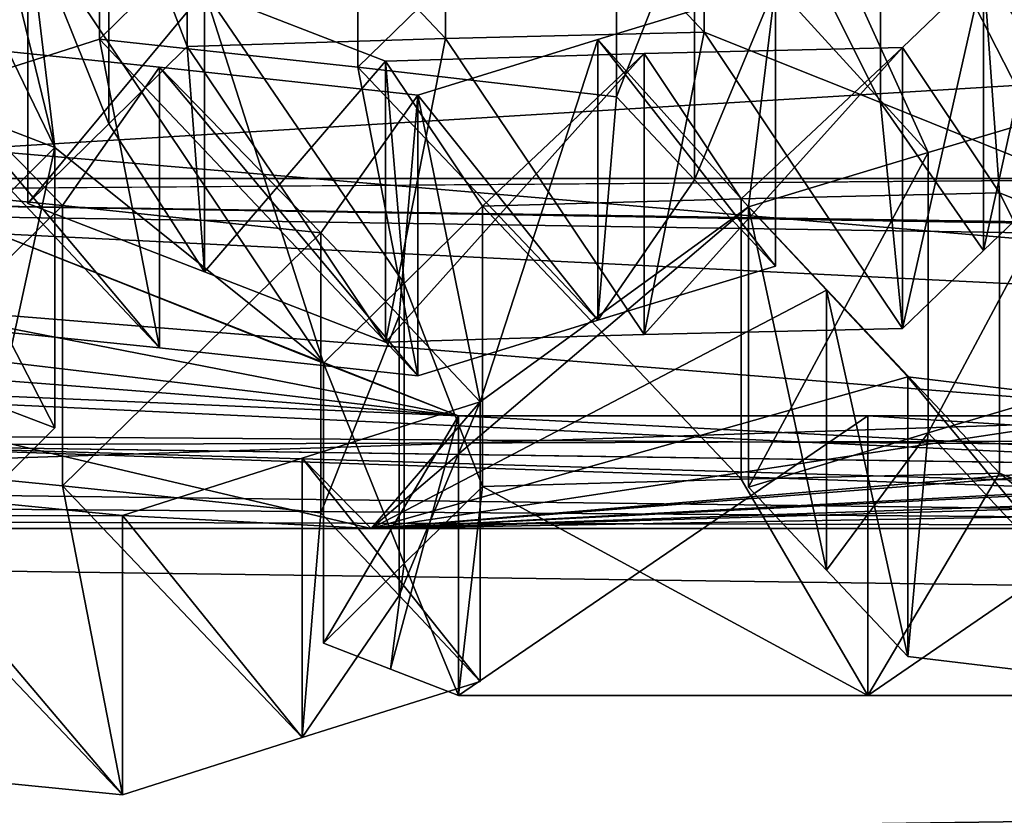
# Model space of a CAD drawing. Header units: millimetres. Extents: x -110 to 163, y -50 to 19.
# Tile 583 of 656: x 0.699 to 1.182, y -29.262 to -28.872. Entities that reach past the tile are written whole.
import ezdxf

# ---------------------------------------------------------------- set-up
doc = ezdxf.new("R2010")
doc.units = ezdxf.units.MM
doc.header["$LTSCALE"] = 65.185185
for name, color, linetype in [('1111', 7, 'CONTINUOUS'), ('1112', 7, 'CONTINUOUS'), ('1154', 7, 'CONTINUOUS'), ('1170', 7, 'CONTINUOUS'), ('13', 7, 'CONTINUOUS'), ('1341', 7, 'CONTINUOUS'), ('1695', 7, 'CONTINUOUS'), ('1936', 7, 'CONTINUOUS'), ('1964', 7, 'CONTINUOUS'), ('2179', 7, 'CONTINUOUS'), ('2332', 7, 'CONTINUOUS'), ('235', 7, 'CONTINUOUS'), ('2458', 7, 'CONTINUOUS'), ('2629', 7, 'CONTINUOUS'), ('2723', 7, 'CONTINUOUS'), ('2884', 7, 'CONTINUOUS'), ('2960', 7, 'CONTINUOUS'), ('3203', 7, 'CONTINUOUS'), ('33', 7, 'CONTINUOUS'), ('3378', 7, 'CONTINUOUS'), ('3392', 7, 'CONTINUOUS'), ('3406', 7, 'CONTINUOUS'), ('3492', 7, 'CONTINUOUS'), ('36', 7, 'CONTINUOUS'), ('3713', 7, 'CONTINUOUS'), ('374', 7, 'CONTINUOUS'), ('375', 7, 'CONTINUOUS'), ('377', 7, 'CONTINUOUS'), ('3801', 7, 'CONTINUOUS'), ('3823', 7, 'CONTINUOUS'), ('3826', 7, 'CONTINUOUS'), ('3934', 7, 'CONTINUOUS'), ('3988', 7, 'CONTINUOUS'), ('4024', 7, 'CONTINUOUS'), ('4181', 7, 'CONTINUOUS'), ('4230', 7, 'CONTINUOUS'), ('4762', 7, 'CONTINUOUS'), ('4940', 7, 'CONTINUOUS'), ('5053', 7, 'CONTINUOUS'), ('5323', 7, 'CONTINUOUS'), ('5408', 7, 'CONTINUOUS'), ('5820', 7, 'CONTINUOUS'), ('5865', 7, 'CONTINUOUS'), ('5961', 7, 'CONTINUOUS'), ('5965', 7, 'CONTINUOUS'), ('5972', 7, 'CONTINUOUS'), ('5975', 7, 'CONTINUOUS'), ('5987', 7, 'CONTINUOUS'), ('5989', 7, 'CONTINUOUS'), ('6140', 7, 'CONTINUOUS'), ('6143', 7, 'CONTINUOUS'), ('6145', 7, 'CONTINUOUS')]:
    doc.layers.add(name, color=color, linetype=linetype)

msp = doc.modelspace()

# ---------------------------------------------------------------- linework, layer by layer
at = {"layer": '1111', "color": 7, "linetype": 'CONTINUOUS', "true_color": 0x404040}
for points in [[(-0.20325, -28.95, 99.99725), (-0.20325, -26.45, 99.99725), (4.24234, -26.45, 98.68486), (-0.20325, -28.95, 99.99725)], [(-0.20325, -28.95, 99.99725), (4.24234, -26.45, 98.68486), (4.24234, -28.95, 98.68486), (-0.20325, -28.95, 99.99725)], [(0.20325, -26.45, 85.00275), (0.20325, -28.95, 85.00275), (4.57121, -28.95, 86.55407), (0.20325, -26.45, 85.00275)], [(4.57121, -26.45, 86.55407), (0.20325, -26.45, 85.00275), (4.57121, -28.95, 86.55407), (4.57121, -26.45, 86.55407)]]:
    msp.add_3dface(points, dxfattribs=at)
at = {"layer": '1112', "color": 7, "linetype": 'CONTINUOUS', "true_color": 0x404040}
for points in [[(-0.20325, -28.95, 99.99725), (4.24234, -28.95, 98.68486), (-0.1395, -28.95, 100.49878), (-0.20325, -28.95, 99.99725)], [(4.24234, -28.95, 98.68486), (4.58861, -28.95, 99.05322), (-0.1395, -28.95, 100.49878), (4.24234, -28.95, 98.68486)], [(4.81447, -28.95, 86.11088), (0.20325, -28.95, 85.00275), (0.1395, -28.95, 84.50122), (4.81447, -28.95, 86.11088)], [(4.57121, -28.95, 86.55407), (0.20325, -28.95, 85.00275), (4.81447, -28.95, 86.11088), (4.57121, -28.95, 86.55407)]]:
    msp.add_3dface(points, dxfattribs=at)
at = {"layer": '1154', "color": 7, "linetype": 'CONTINUOUS'}
for points in [[(-0.87093, -29.1217, 100.45245), (-0.1395, -28.95, 100.49878), (1.98614, -29.1217, 100.24953), (-0.87093, -29.1217, 100.45245)], [(-0.1395, -28.95, 100.49878), (4.58861, -28.95, 99.05322), (1.98614, -29.1217, 100.24953), (-0.1395, -28.95, 100.49878)]]:
    msp.add_3dface(points, dxfattribs=at)
at = {"layer": '1170', "color": 7, "linetype": 'CONTINUOUS'}
for points in [[(0.87804, -28.89251, 99.74161), (1.00484, -28.88878, 99.7135), (0.87804, -29.03025, 99.74161), (0.87804, -28.89251, 99.74161)], [(0.87804, -29.03025, 99.74161), (1.00484, -28.88878, 99.7135), (1.00484, -29.02653, 99.7135), (0.87804, -29.03025, 99.74161)], [(1.13169, -28.88579, 99.68538), (1.13169, -29.02356, 99.68538), (1.00484, -29.02653, 99.7135), (1.13169, -28.88579, 99.68538)], [(1.00484, -28.88878, 99.7135), (1.13169, -28.88579, 99.68538), (1.00484, -29.02653, 99.7135), (1.00484, -28.88878, 99.7135)]]:
    msp.add_3dface(points, dxfattribs=at)
at = {"layer": '13', "linetype": 'CONTINUOUS'}
for points in [[(12.99038, -30.17675, -8.5), (-11.41239, 0.29734, -8.5), (-13.16721, -30.17675, -8.5), (12.99038, -30.17675, -8.5)], [(12.99038, -10.3, -8.5), (-11.41239, 0.29734, -8.5), (12.99038, -30.17675, -8.5), (12.99038, -10.3, -8.5)]]:
    msp.add_3dface(points, dxfattribs=at)
at = {"layer": '1341', "color": 7, "linetype": 'CONTINUOUS'}
for points in [[(1.05611, -29.10143, 85.06006), (1.09445, -29.14215, 84.93846), (1.05611, -28.96396, 85.06006), (1.05611, -29.10143, 85.06006)], [(1.05611, -28.96396, 85.06006), (1.09445, -29.14215, 84.93846), (1.09445, -29.00483, 84.93846), (1.05611, -28.96396, 85.06006)], [(1.09445, -29.14215, 84.93846), (1.13424, -29.18443, 84.81228), (1.09445, -29.00483, 84.93846), (1.09445, -29.14215, 84.93846)], [(1.09445, -29.00483, 84.93846), (1.13424, -29.18443, 84.81228), (1.13424, -29.04727, 84.81228), (1.09445, -29.00483, 84.93846)]]:
    msp.add_3dface(points, dxfattribs=at)
at = {"layer": '1695', "color": 7, "linetype": 'CONTINUOUS'}
for points in [[(1.13424, -29.04727, 84.81228), (1.13424, -29.18443, 84.81228), (1.261, -29.19973, 84.78417), (1.13424, -29.04727, 84.81228)], [(1.261, -29.06262, 84.78417), (1.13424, -29.04727, 84.81228), (1.261, -29.19973, 84.78417), (1.261, -29.06262, 84.78417)]]:
    msp.add_3dface(points, dxfattribs=at)
at = {"layer": '1936', "color": 7, "linetype": 'CONTINUOUS'}
for points in [[(1.35483, -29.02801, 100.09171), (1.05148, -28.48342, 98.4433), (1.20982, -28.81052, 99.4376), (1.35483, -29.02801, 100.09171)], [(1.05148, -28.48342, 98.4433), (1.35483, -29.02801, 100.09171), (1.1965, -28.70094, 99.09742), (1.05148, -28.48342, 98.4433)], [(0.62714, -28.90087, 99.79344), (0.71584, -28.93481, 99.89024), (0.55751, -28.60839, 98.89594), (0.62714, -28.90087, 99.79344)], [(0.55751, -28.60839, 98.89594), (0.71584, -28.93481, 99.89024), (0.64419, -28.64161, 98.99054), (0.55751, -28.60839, 98.89594)], [(0.71584, -28.93481, 99.89024), (0.70252, -28.82439, 99.55006), (0.64419, -28.64161, 98.99054), (0.71584, -28.93481, 99.89024)], [(1.17134, -28.84751, 99.55962), (1.26601, -28.99204, 99.99478), (1.20982, -28.81052, 99.4376), (1.17134, -28.84751, 99.55962)], [(0.71584, -28.93481, 99.89024), (0.84753, -29.04068, 100.20418), (0.70252, -28.82439, 99.55006), (0.71584, -28.93481, 99.89024)], [(0.70252, -28.82439, 99.55006), (0.84753, -29.04068, 100.20418), (0.78928, -28.85793, 99.64475), (0.70252, -28.82439, 99.55006)], [(1.13169, -28.88579, 99.68538), (1.17931, -28.95714, 99.90016), (1.17134, -28.84751, 99.55962), (1.13169, -28.88579, 99.68538)], [(1.17931, -28.95714, 99.90016), (1.26601, -28.99204, 99.99478), (1.17134, -28.84751, 99.55962), (1.17931, -28.95714, 99.90016)], [(0.88719, -29.00153, 100.07842), (0.87804, -28.89251, 99.74161), (0.78928, -28.85793, 99.64475), (0.88719, -29.00153, 100.07842)], [(0.84753, -29.04068, 100.20418), (0.88719, -29.00153, 100.07842), (0.78928, -28.85793, 99.64475), (0.84753, -29.04068, 100.20418)], [(1.00484, -28.88878, 99.7135), (0.87804, -28.89251, 99.74161), (0.92566, -28.96367, 99.9564), (1.00484, -28.88878, 99.7135)], [(1.05246, -28.96004, 99.92829), (1.00484, -28.88878, 99.7135), (0.92566, -28.96367, 99.9564), (1.05246, -28.96004, 99.92829)], [(1.13169, -28.88579, 99.68538), (1.00484, -28.88878, 99.7135), (1.05246, -28.96004, 99.92829), (1.13169, -28.88579, 99.68538)], [(1.17931, -28.95714, 99.90016), (1.13169, -28.88579, 99.68538), (1.05246, -28.96004, 99.92829), (1.17931, -28.95714, 99.90016)], [(0.92566, -28.96367, 99.9564), (0.87804, -28.89251, 99.74161), (0.88719, -29.00153, 100.07842), (0.92566, -28.96367, 99.9564)], [(0.67739, -28.9731, 100.01219), (0.84753, -29.04068, 100.20418), (0.71584, -28.93481, 99.89024), (0.67739, -28.9731, 100.01219)], [(0.63772, -29.01272, 100.13802), (0.9138, -29.06646, 100.27649), (0.67739, -28.9731, 100.01219), (0.63772, -29.01272, 100.13802)], [(0.9138, -29.06646, 100.27649), (0.84753, -29.04068, 100.20418), (0.67739, -28.9731, 100.01219), (0.9138, -29.06646, 100.27649)], [(1.98614, -29.1217, 100.24953), (-0.41712, -29.00888, 100.14141), (-0.45551, -29.04908, 100.26316), (1.98614, -29.1217, 100.24953)], [(-0.41712, -29.00888, 100.14141), (1.98614, -29.1217, 100.24953), (0.9138, -29.06646, 100.27649), (-0.41712, -29.00888, 100.14141)], [(-0.41712, -29.00888, 100.14141), (0.9138, -29.06646, 100.27649), (0.38407, -29.02547, 100.19426), (-0.41712, -29.00888, 100.14141)], [(0.51085, -29.01875, 100.16615), (0.9138, -29.06646, 100.27649), (0.63772, -29.01272, 100.13802), (0.51085, -29.01875, 100.16615)], [(0.38407, -29.02547, 100.19426), (0.9138, -29.06646, 100.27649), (0.51085, -29.01875, 100.16615), (0.38407, -29.02547, 100.19426)], [(-0.49525, -29.09074, 100.3892), (1.98614, -29.1217, 100.24953), (-0.45551, -29.04908, 100.26316), (-0.49525, -29.09074, 100.3892)], [(0.9138, -29.06646, 100.27649), (1.98614, -29.1217, 100.24953), (1.11465, -29.06646, 100.25026), (0.9138, -29.06646, 100.27649)], [(1.98614, -29.1217, 100.24953), (1.31475, -29.06646, 100.21883), (1.11465, -29.06646, 100.25026), (1.98614, -29.1217, 100.24953)], [(1.98614, -29.1217, 100.24953), (-0.49525, -29.09074, 100.3892), (-0.62208, -29.10276, 100.41731), (1.98614, -29.1217, 100.24953)], [(1.98614, -29.1217, 100.24953), (-0.62208, -29.10276, 100.41731), (-0.7489, -29.11541, 100.44543), (1.98614, -29.1217, 100.24953)], [(-0.87093, -29.1217, 100.45245), (1.98614, -29.1217, 100.24953), (-0.7489, -29.11541, 100.44543), (-0.87093, -29.1217, 100.45245)]]:
    msp.add_3dface(points, dxfattribs=at)
at = {"layer": '1964', "color": 7, "linetype": 'CONTINUOUS'}
for points in [[(1.23164, -29.04891, 85.25161), (1.261, -29.19973, 84.78417), (1.14432, -29.07481, 85.15632), (1.23164, -29.04891, 85.25161)], [(1.09445, -29.14215, 84.93846), (1.05611, -29.10143, 85.06006), (1.14432, -29.07481, 85.15632), (1.09445, -29.14215, 84.93846)], [(1.13424, -29.18443, 84.81228), (1.09445, -29.14215, 84.93846), (1.14432, -29.07481, 85.15632), (1.13424, -29.18443, 84.81228)], [(1.261, -29.19973, 84.78417), (1.13424, -29.18443, 84.81228), (1.14432, -29.07481, 85.15632), (1.261, -29.19973, 84.78417)]]:
    msp.add_3dface(points, dxfattribs=at)
at = {"layer": '2179', "color": 7, "linetype": 'CONTINUOUS'}
for points in [[(0.70252, -28.82439, 99.55006), (0.78928, -28.85793, 99.64475), (0.70252, -28.96238, 99.55006), (0.70252, -28.82439, 99.55006)], [(0.70252, -28.96238, 99.55006), (0.78928, -28.85793, 99.64475), (0.78927, -28.9958, 99.64474), (0.70252, -28.96238, 99.55006)], [(0.78928, -28.85793, 99.64475), (0.87804, -28.89251, 99.74161), (0.78927, -28.9958, 99.64474), (0.78928, -28.85793, 99.64475)], [(0.87804, -28.89251, 99.74161), (0.87804, -29.03025, 99.74161), (0.78927, -28.9958, 99.64474), (0.87804, -28.89251, 99.74161)]]:
    msp.add_3dface(points, dxfattribs=at)
at = {"layer": '2332', "color": 7, "linetype": 'CONTINUOUS'}
msp.add_3dface([(0.71584, -29.07239, 99.89024), (0.62715, -29.03858, 99.79345), (0.67739, -29.11054, 100.01218), (0.71584, -29.07239, 99.89024)], dxfattribs=at)
at = {"layer": '235', "color": 7, "linetype": 'CONTINUOUS', "true_color": 0x0303ff}
for points in [[(108.1, -25.55, 17.75352), (0.00049, -28.70811, 15.50718), (-68.99748, -30.82497, 13.38751), (108.1, -25.55, 17.75352)], [(-64.67975, -31.24003, 12.89052), (108.1, -25.55, 17.75352), (-68.99748, -30.82497, 13.38751), (-64.67975, -31.24003, 12.89052)], [(-60.32443, -32.43807, 11.24884), (108.1, -25.55, 17.75352), (-64.67975, -31.24003, 12.89052), (-60.32443, -32.43807, 11.24884)], [(108.1, -33.05352, 10.25), (108.1, -25.55, 17.75352), (-60.32443, -32.43807, 11.24884), (108.1, -33.05352, 10.25)]]:
    msp.add_3dface(points, dxfattribs=at)
at = {"layer": '2458', "color": 7, "linetype": 'CONTINUOUS'}
for points in [[(1.1209, -28.77461, 99.34056), (1.0343, -28.73987, 99.24605), (1.12091, -28.9128, 99.34057), (1.1209, -28.77461, 99.34056)], [(1.0343, -28.73987, 99.24605), (1.0343, -28.87819, 99.24605), (1.12091, -28.9128, 99.34057), (1.0343, -28.73987, 99.24605)], [(1.20982, -28.81052, 99.4376), (1.1209, -28.77461, 99.34056), (1.20982, -28.94857, 99.4376), (1.20982, -28.81052, 99.4376)], [(1.20982, -28.94857, 99.4376), (1.1209, -28.77461, 99.34056), (1.12091, -28.9128, 99.34057), (1.20982, -28.94857, 99.4376)]]:
    msp.add_3dface(points, dxfattribs=at)
at = {"layer": '2629', "color": 7, "linetype": 'CONTINUOUS'}
for points in [[(1.23164, -28.91124, 85.25161), (1.23164, -29.04891, 85.25161), (1.14432, -29.07481, 85.15632), (1.23164, -28.91124, 85.25161)], [(1.23164, -28.91124, 85.25161), (1.14432, -29.07481, 85.15632), (1.14433, -28.93724, 85.15633), (1.23164, -28.91124, 85.25161)], [(1.05611, -29.10143, 85.06006), (1.05611, -28.96396, 85.06006), (1.14433, -28.93724, 85.15633), (1.05611, -29.10143, 85.06006)], [(1.14432, -29.07481, 85.15632), (1.05611, -29.10143, 85.06006), (1.14433, -28.93724, 85.15633), (1.14432, -29.07481, 85.15632)]]:
    msp.add_3dface(points, dxfattribs=at)
at = {"layer": '2723', "color": 7, "linetype": 'CONTINUOUS'}
for points in [[(1.12715, -28.67893, 85.95909), (1.23164, -28.91124, 85.25161), (1.03893, -28.70515, 85.86281), (1.12715, -28.67893, 85.95909)], [(1.23164, -28.91124, 85.25161), (1.12715, -28.67893, 85.95909), (1.20113, -28.76146, 85.71418), (1.23164, -28.91124, 85.25161)], [(1.23164, -28.91124, 85.25161), (1.14433, -28.93724, 85.15633), (1.03893, -28.70515, 85.86281), (1.23164, -28.91124, 85.25161)], [(1.03893, -28.70515, 85.86281), (1.14433, -28.93724, 85.15633), (1.06944, -28.85521, 85.40024), (1.03893, -28.70515, 85.86281)], [(1.06944, -28.85521, 85.40024), (1.05611, -28.96396, 85.06006), (0.98216, -28.88182, 85.305), (1.06944, -28.85521, 85.40024)], [(1.14433, -28.93724, 85.15633), (1.05611, -28.96396, 85.06006), (1.06944, -28.85521, 85.40024), (1.14433, -28.93724, 85.15633)], [(0.59265, -28.95059, 85.05014), (0.64026, -28.88234, 85.26492), (0.71947, -28.9633, 85.02202), (0.59265, -28.95059, 85.05014)], [(0.71947, -28.9633, 85.02202), (0.64026, -28.88234, 85.26492), (0.76707, -28.89542, 85.23681), (0.71947, -28.9633, 85.02202)], [(0.92442, -29.05957, 84.74612), (0.89391, -28.90917, 85.20869), (0.98216, -28.88182, 85.305), (0.92442, -29.05957, 84.74612)], [(1.05611, -28.96396, 85.06006), (0.92442, -29.05957, 84.74612), (0.98216, -28.88182, 85.305), (1.05611, -28.96396, 85.06006)], [(0.8463, -28.97667, 84.9939), (0.71947, -28.9633, 85.02202), (0.76707, -28.89542, 85.23681), (0.8463, -28.97667, 84.9939)], [(0.89391, -28.90917, 85.20869), (0.8463, -28.97667, 84.9939), (0.76707, -28.89542, 85.23681), (0.89391, -28.90917, 85.20869)], [(0.88465, -29.01735, 84.87226), (0.8463, -28.97667, 84.9939), (0.89391, -28.90917, 85.20869), (0.88465, -29.01735, 84.87226)], [(0.92442, -29.05957, 84.74612), (0.88465, -29.01735, 84.87226), (0.89391, -28.90917, 85.20869), (0.92442, -29.05957, 84.74612)], [(1.05611, -28.96396, 85.06006), (1.09445, -29.00483, 84.93846), (0.87093, -29.1217, 84.54755), (1.05611, -28.96396, 85.06006)], [(1.05611, -28.96396, 85.06006), (0.87093, -29.1217, 84.54755), (0.92442, -29.05957, 84.74612), (1.05611, -28.96396, 85.06006)], [(1.09445, -29.00483, 84.93846), (1.13424, -29.04727, 84.81228), (0.87093, -29.1217, 84.54755), (1.09445, -29.00483, 84.93846)], [(0.87093, -29.1217, 84.54755), (2.02688, -29.05999, 84.95752), (2.5387, -29.03753, 85.18718), (0.87093, -29.1217, 84.54755)], [(2.66587, -29.05999, 85.15899), (0.87093, -29.1217, 84.54755), (2.5387, -29.03753, 85.18718), (2.66587, -29.05999, 85.15899)], [(0.87093, -29.1217, 84.54755), (1.38789, -29.07859, 84.75604), (1.89987, -29.04072, 84.98567), (0.87093, -29.1217, 84.54755)], [(2.02688, -29.05999, 84.95752), (0.87093, -29.1217, 84.54755), (1.89987, -29.04072, 84.98567), (2.02688, -29.05999, 84.95752)], [(1.13424, -29.04727, 84.81228), (1.261, -29.06262, 84.78417), (0.87093, -29.1217, 84.54755), (1.13424, -29.04727, 84.81228)], [(3.30486, -29.07859, 85.36046), (0.87093, -29.1217, 84.54755), (3.1775, -29.05311, 85.3887), (3.30486, -29.07859, 85.36046)], [(3.1775, -29.05311, 85.3887), (0.87093, -29.1217, 84.54755), (2.66587, -29.05999, 85.15899), (3.1775, -29.05311, 85.3887)], [(0.92442, -29.05957, 84.74612), (0.87093, -29.1217, 84.54755), (0.83716, -29.08713, 84.6509), (0.92442, -29.05957, 84.74612)], [(1.261, -29.06262, 84.78417), (1.38789, -29.07859, 84.75604), (0.87093, -29.1217, 84.54755), (1.261, -29.06262, 84.78417)], [(3.61637, -29.1217, 85.36404), (0.87093, -29.1217, 84.54755), (3.30486, -29.07859, 85.36046), (3.61637, -29.1217, 85.36404)], [(0.83716, -29.08713, 84.6509), (0.87093, -29.1217, 84.54755), (0.7489, -29.11541, 84.55457), (0.83716, -29.08713, 84.6509)], [(0.7489, -29.11541, 84.55457), (-1.98614, -29.1217, 84.75047), (0.62208, -29.10276, 84.58269), (0.7489, -29.11541, 84.55457)], [(0.87093, -29.1217, 84.54755), (-1.98614, -29.1217, 84.75047), (0.7489, -29.11541, 84.55457), (0.87093, -29.1217, 84.54755)]]:
    msp.add_3dface(points, dxfattribs=at)
at = {"layer": '2884', "color": 7, "linetype": 'CONTINUOUS'}
for points in [[(0.65051, -28.77127, 85.60914), (0.73766, -28.74338, 85.70425), (0.6505, -28.90947, 85.60913), (0.65051, -28.77127, 85.60914)], [(0.73766, -28.74338, 85.70425), (0.73766, -28.88168, 85.70425), (0.6505, -28.90947, 85.60913), (0.73766, -28.74338, 85.70425)]]:
    msp.add_3dface(points, dxfattribs=at)
at = {"layer": '2960', "color": 7, "linetype": 'CONTINUOUS'}
for points in [[(1.00484, -29.02653, 99.7135), (1.0343, -28.87819, 99.24605), (0.90744, -28.88136, 99.27417), (1.00484, -29.02653, 99.7135)], [(1.00484, -29.02653, 99.7135), (1.13169, -29.02356, 99.68538), (1.0343, -28.87819, 99.24605), (1.00484, -29.02653, 99.7135)], [(1.0343, -28.87819, 99.24605), (1.13169, -29.02356, 99.68538), (1.12091, -28.9128, 99.34057), (1.0343, -28.87819, 99.24605)], [(0.78065, -28.88533, 99.30228), (0.87804, -29.03025, 99.74161), (0.90744, -28.88136, 99.27417), (0.78065, -28.88533, 99.30228)], [(0.87804, -29.03025, 99.74161), (1.00484, -29.02653, 99.7135), (0.90744, -28.88136, 99.27417), (0.87804, -29.03025, 99.74161)], [(0.78927, -28.9958, 99.64474), (0.78065, -28.88533, 99.30228), (0.74223, -28.92315, 99.42411), (0.78927, -28.9958, 99.64474)], [(0.78927, -28.9958, 99.64474), (0.87804, -29.03025, 99.74161), (0.78065, -28.88533, 99.30228), (0.78927, -28.9958, 99.64474)], [(1.12091, -28.9128, 99.34057), (1.13169, -29.02356, 99.68538), (1.17135, -28.98542, 99.55961), (1.12091, -28.9128, 99.34057)], [(1.20982, -28.94857, 99.4376), (1.12091, -28.9128, 99.34057), (1.17135, -28.98542, 99.55961), (1.20982, -28.94857, 99.4376)], [(0.70252, -28.96238, 99.55006), (0.78927, -28.9958, 99.64474), (0.74223, -28.92315, 99.42411), (0.70252, -28.96238, 99.55006)]]:
    msp.add_3dface(points, dxfattribs=at)
at = {"layer": '3203', "color": 7, "linetype": 'CONTINUOUS'}
for points in [[(0.7489, -29.11541, 84.55457), (0.62208, -29.10276, 84.58269), (0.7489, -29.25231, 84.55457), (0.7489, -29.11541, 84.55457)], [(0.7489, -29.25231, 84.55457), (0.62208, -29.10276, 84.58269), (0.62208, -29.23971, 84.58268), (0.7489, -29.25231, 84.55457)]]:
    msp.add_3dface(points, dxfattribs=at)
at = {"layer": '33', "linetype": 'CONTINUOUS'}
for points in [[(0, -15.3, 12), (0, -28.03774, 12), (5.55652, -29.19694, 10.63603), (0, -15.3, 12)], [(6, -15.3, 10.3923), (0, -15.3, 12), (5.55652, -29.19694, 10.63603), (6, -15.3, 10.3923)]]:
    msp.add_3dface(points, dxfattribs=at)
at = {"layer": '3378', "color": 7, "linetype": 'CONTINUOUS'}
for points in [[(0.84753, -29.04068, 100.20418), (0.9138, -29.06646, 100.27649), (0.84753, -29.17787, 100.20418), (0.84753, -29.04068, 100.20418)], [(0.84753, -29.17787, 100.20418), (0.9138, -29.06646, 100.27649), (0.88053, -29.19064, 100.24019), (0.84753, -29.17787, 100.20418)], [(0.88053, -29.19064, 100.24019), (0.9138, -29.06646, 100.27649), (0.9138, -29.20355, 100.27649), (0.88053, -29.19064, 100.24019)]]:
    msp.add_3dface(points, dxfattribs=at)
at = {"layer": '3392', "color": 7, "linetype": 'CONTINUOUS'}
for points in [[(0.59265, -28.95059, 85.05014), (0.71947, -28.9633, 85.02202), (0.59265, -29.08812, 85.05014), (0.59265, -28.95059, 85.05014)], [(0.59265, -29.08812, 85.05014), (0.71947, -28.9633, 85.02202), (0.71947, -29.10078, 85.02202), (0.59265, -29.08812, 85.05014)], [(0.71947, -28.9633, 85.02202), (0.8463, -28.97667, 84.9939), (0.71947, -29.10078, 85.02202), (0.71947, -28.9633, 85.02202)], [(0.8463, -28.97667, 84.9939), (0.8463, -29.1141, 84.9939), (0.71947, -29.10078, 85.02202), (0.8463, -28.97667, 84.9939)]]:
    msp.add_3dface(points, dxfattribs=at)
at = {"layer": '3406', "color": 7, "linetype": 'CONTINUOUS'}
for points in [[(0.67739, -28.9731, 100.01219), (0.71584, -28.93481, 99.89024), (0.67739, -29.11054, 100.01218), (0.67739, -28.9731, 100.01219)], [(0.71584, -28.93481, 99.89024), (0.71584, -29.07239, 99.89024), (0.67739, -29.11054, 100.01218), (0.71584, -28.93481, 99.89024)]]:
    msp.add_3dface(points, dxfattribs=at)
at = {"layer": '3492', "color": 7, "linetype": 'CONTINUOUS'}
for points in [[(1.26601, -28.99204, 99.99478), (1.17931, -28.95714, 99.90016), (1.26602, -29.12941, 99.99479), (1.26601, -28.99204, 99.99478)], [(1.17931, -28.95714, 99.90016), (1.17931, -29.09464, 99.90016), (1.26602, -29.12941, 99.99479), (1.17931, -28.95714, 99.90016)]]:
    msp.add_3dface(points, dxfattribs=at)
at = {"layer": '36', "linetype": 'CONTINUOUS'}
for points in [[(0, -11.3, 8.5), (4.25, -11.3, 7.36122), (0, -29.99694, 8.5), (0, -11.3, 8.5)], [(0, -29.99694, 8.5), (4.25, -11.3, 7.36122), (4.15414, -30.44712, 7.41573), (0, -29.99694, 8.5)]]:
    msp.add_3dface(points, dxfattribs=at)
at = {"layer": '3713', "color": 7, "linetype": 'CONTINUOUS'}
for points in [[(0.99131, -28.77186, 85.64802), (1.0296, -28.81271, 85.52657), (0.99131, -28.91005, 85.64802), (0.99131, -28.77186, 85.64802)], [(0.99131, -28.91005, 85.64802), (1.0296, -28.81271, 85.52657), (1.0296, -28.95074, 85.52659), (0.99131, -28.91005, 85.64802)], [(1.0296, -28.81271, 85.52657), (1.06944, -28.85521, 85.40024), (1.0296, -28.95074, 85.52659), (1.0296, -28.81271, 85.52657)], [(1.0296, -28.95074, 85.52659), (1.06944, -28.85521, 85.40024), (1.06944, -28.9931, 85.40024), (1.0296, -28.95074, 85.52659)]]:
    msp.add_3dface(points, dxfattribs=at)
at = {"layer": '374', "linetype": 'CONTINUOUS'}
for points in [[(-4.32534, -19.36526, 102.91003), (0, -33.95207, 106.5), (4.32668, -19.36542, 102.90962), (-4.32534, -19.36526, 102.91003)], [(0, -33.95207, 106.5), (6.99997, -33.96313, 104.62437), (4.32668, -19.36542, 102.90962), (0, -33.95207, 106.5)]]:
    msp.add_3dface(points, dxfattribs=at)
at = {"layer": '375', "linetype": 'CONTINUOUS'}
for points in [[(7, -25.44821, 77.12544), (0.00197, -30.646, 77.97619), (0, -26.69398, 75.72327), (7, -25.44821, 77.12544)], [(3.62, -30.52211, 78.43642), (0.00197, -30.646, 77.97619), (7, -25.44821, 77.12544), (3.62, -30.52211, 78.43642)]]:
    msp.add_3dface(points, dxfattribs=at)
at = {"layer": '377', "linetype": 'CONTINUOUS'}
for points in [[(40.27392, -26.38278, -20.38712), (45.97994, -29.38296, -17.37913), (-44.60806, -28.77058, -18.09367), (40.27392, -26.38278, -20.38712)], [(45.97994, -29.38296, -17.37913), (-50.68681, -31.11902, -14.97432), (-44.60806, -28.77058, -18.09367), (45.97994, -29.38296, -17.37913)]]:
    msp.add_3dface(points, dxfattribs=at)
at = {"layer": '3801', "color": 7, "linetype": 'CONTINUOUS'}
for points in [[(1.17931, -29.09464, 99.90016), (1.05246, -29.09753, 99.92829), (1.11465, -29.20355, 100.25026), (1.17931, -29.09464, 99.90016)], [(1.31475, -29.20355, 100.21883), (1.17931, -29.09464, 99.90016), (1.11465, -29.20355, 100.25026), (1.31475, -29.20355, 100.21883)], [(1.17931, -29.09464, 99.90016), (1.31475, -29.20355, 100.21883), (1.26602, -29.12941, 99.99479), (1.17931, -29.09464, 99.90016)], [(0.9138, -29.20355, 100.27649), (0.92566, -29.10114, 99.9564), (0.88719, -29.13887, 100.07843), (0.9138, -29.20355, 100.27649)], [(0.92566, -29.10114, 99.9564), (0.9138, -29.20355, 100.27649), (1.11465, -29.20355, 100.25026), (0.92566, -29.10114, 99.9564)], [(1.05246, -29.09753, 99.92829), (0.92566, -29.10114, 99.9564), (1.11465, -29.20355, 100.25026), (1.05246, -29.09753, 99.92829)], [(0.84753, -29.17787, 100.20418), (0.88053, -29.19064, 100.24019), (0.88719, -29.13887, 100.07843), (0.84753, -29.17787, 100.20418)], [(0.88053, -29.19064, 100.24019), (0.9138, -29.20355, 100.27649), (0.88719, -29.13887, 100.07843), (0.88053, -29.19064, 100.24019)]]:
    msp.add_3dface(points, dxfattribs=at)
at = {"layer": '3823', "color": 7, "linetype": 'CONTINUOUS'}
for points in [[(1.06944, -28.85521, 85.40024), (0.98216, -28.88182, 85.305), (1.06944, -28.9931, 85.40024), (1.06944, -28.85521, 85.40024)], [(0.98216, -28.88182, 85.305), (0.89391, -28.90917, 85.20869), (0.98217, -29.0196, 85.30501), (0.98216, -28.88182, 85.305)], [(1.06944, -28.9931, 85.40024), (0.98216, -28.88182, 85.305), (0.98217, -29.0196, 85.30501), (1.06944, -28.9931, 85.40024)], [(0.89391, -28.90917, 85.20869), (0.89391, -29.04685, 85.20869), (0.98217, -29.0196, 85.30501), (0.89391, -28.90917, 85.20869)]]:
    msp.add_3dface(points, dxfattribs=at)
at = {"layer": '3826', "color": 7, "linetype": 'CONTINUOUS'}
for points in [[(0.9138, -29.06646, 100.27649), (1.11465, -29.06646, 100.25026), (0.9138, -29.20355, 100.27649), (0.9138, -29.06646, 100.27649)], [(0.9138, -29.20355, 100.27649), (1.11465, -29.06646, 100.25026), (1.11465, -29.20355, 100.25026), (0.9138, -29.20355, 100.27649)], [(1.31475, -29.06646, 100.21883), (1.31475, -29.20355, 100.21883), (1.11465, -29.20355, 100.25026), (1.31475, -29.06646, 100.21883)], [(1.11465, -29.06646, 100.25026), (1.31475, -29.06646, 100.21883), (1.11465, -29.20355, 100.25026), (1.11465, -29.06646, 100.25026)]]:
    msp.add_3dface(points, dxfattribs=at)
at = {"layer": '3934', "color": 7, "linetype": 'CONTINUOUS'}
for points in [[(0.92442, -29.05957, 84.74612), (0.83716, -29.08713, 84.6509), (0.92442, -29.19668, 84.74612), (0.92442, -29.05957, 84.74612)], [(0.83716, -29.08713, 84.6509), (0.7489, -29.11541, 84.55457), (0.83717, -29.22414, 84.6509), (0.83716, -29.08713, 84.6509)], [(0.92442, -29.19668, 84.74612), (0.83716, -29.08713, 84.6509), (0.83717, -29.22414, 84.6509), (0.92442, -29.19668, 84.74612)], [(0.7489, -29.11541, 84.55457), (0.7489, -29.25231, 84.55457), (0.83717, -29.22414, 84.6509), (0.7489, -29.11541, 84.55457)]]:
    msp.add_3dface(points, dxfattribs=at)
at = {"layer": '3988', "color": 7, "linetype": 'CONTINUOUS'}
for points in [[(0.90744, -28.74306, 99.27417), (0.78065, -28.74704, 99.30228), (0.90744, -28.88136, 99.27417), (0.90744, -28.74306, 99.27417)], [(1.0343, -28.73987, 99.24605), (0.90744, -28.74306, 99.27417), (1.0343, -28.87819, 99.24605), (1.0343, -28.73987, 99.24605)], [(1.0343, -28.87819, 99.24605), (0.90744, -28.74306, 99.27417), (0.90744, -28.88136, 99.27417), (1.0343, -28.87819, 99.24605)], [(0.78065, -28.74704, 99.30228), (0.78065, -28.88533, 99.30228), (0.90744, -28.88136, 99.27417), (0.78065, -28.74704, 99.30228)]]:
    msp.add_3dface(points, dxfattribs=at)
at = {"layer": '4024', "color": 7, "linetype": 'CONTINUOUS'}
for points in [[(0.78065, -28.74704, 99.30228), (0.74224, -28.785, 99.4241), (0.78065, -28.88533, 99.30228), (0.78065, -28.74704, 99.30228)], [(0.74224, -28.785, 99.4241), (0.70252, -28.82439, 99.55006), (0.74223, -28.92315, 99.42411), (0.74224, -28.785, 99.4241)], [(0.78065, -28.88533, 99.30228), (0.74224, -28.785, 99.4241), (0.74223, -28.92315, 99.42411), (0.78065, -28.88533, 99.30228)], [(0.70252, -28.82439, 99.55006), (0.70252, -28.96238, 99.55006), (0.74223, -28.92315, 99.42411), (0.70252, -28.82439, 99.55006)]]:
    msp.add_3dface(points, dxfattribs=at)
at = {"layer": '4181', "color": 7, "linetype": 'CONTINUOUS'}
for points in [[(0.6505, -28.90947, 85.60913), (0.73766, -28.88168, 85.70425), (0.76708, -29.03315, 85.23681), (0.6505, -28.90947, 85.60913)], [(0.89391, -29.04685, 85.20869), (0.73766, -28.88168, 85.70425), (0.86445, -28.89551, 85.67615), (0.89391, -29.04685, 85.20869)], [(0.73766, -28.88168, 85.70425), (0.89391, -29.04685, 85.20869), (0.76708, -29.03315, 85.23681), (0.73766, -28.88168, 85.70425)], [(0.99131, -28.91005, 85.64802), (0.98217, -29.0196, 85.30501), (0.86445, -28.89551, 85.67615), (0.99131, -28.91005, 85.64802)], [(0.98217, -29.0196, 85.30501), (0.89391, -29.04685, 85.20869), (0.86445, -28.89551, 85.67615), (0.98217, -29.0196, 85.30501)], [(0.64026, -29.02012, 85.26492), (0.6505, -28.90947, 85.60913), (0.76708, -29.03315, 85.23681), (0.64026, -29.02012, 85.26492)], [(0.99131, -28.91005, 85.64802), (1.0296, -28.95074, 85.52659), (0.98217, -29.0196, 85.30501), (0.99131, -28.91005, 85.64802)], [(1.0296, -28.95074, 85.52659), (1.06944, -28.9931, 85.40024), (0.98217, -29.0196, 85.30501), (1.0296, -28.95074, 85.52659)]]:
    msp.add_3dface(points, dxfattribs=at)
at = {"layer": '4230', "color": 7, "linetype": 'CONTINUOUS'}
for points in [[(0.64026, -28.88234, 85.26492), (0.64026, -29.02012, 85.26492), (0.76708, -29.03315, 85.23681), (0.64026, -28.88234, 85.26492)], [(0.76707, -28.89542, 85.23681), (0.64026, -28.88234, 85.26492), (0.76708, -29.03315, 85.23681), (0.76707, -28.89542, 85.23681)], [(0.89391, -28.90917, 85.20869), (0.76707, -28.89542, 85.23681), (0.89391, -29.04685, 85.20869), (0.89391, -28.90917, 85.20869)], [(0.89391, -29.04685, 85.20869), (0.76707, -28.89542, 85.23681), (0.76708, -29.03315, 85.23681), (0.89391, -29.04685, 85.20869)]]:
    msp.add_3dface(points, dxfattribs=at)
at = {"layer": '4762', "color": 7, "linetype": 'CONTINUOUS'}
for points in [[(0.73766, -28.74338, 85.70425), (0.86446, -28.75726, 85.67614), (0.73766, -28.88168, 85.70425), (0.73766, -28.74338, 85.70425)], [(0.73766, -28.88168, 85.70425), (0.86446, -28.75726, 85.67614), (0.86445, -28.89551, 85.67615), (0.73766, -28.88168, 85.70425)], [(0.86446, -28.75726, 85.67614), (0.99131, -28.77186, 85.64802), (0.86445, -28.89551, 85.67615), (0.86446, -28.75726, 85.67614)], [(0.99131, -28.77186, 85.64802), (0.99131, -28.91005, 85.64802), (0.86445, -28.89551, 85.67615), (0.99131, -28.77186, 85.64802)]]:
    msp.add_3dface(points, dxfattribs=at)
at = {"layer": '4940', "color": 7, "linetype": 'CONTINUOUS'}
for points in [[(0.7489, -29.25231, 84.55457), (0.62208, -29.23971, 84.58268), (0.59265, -29.08812, 85.05014), (0.7489, -29.25231, 84.55457)], [(0.7489, -29.25231, 84.55457), (0.59265, -29.08812, 85.05014), (0.71947, -29.10078, 85.02202), (0.7489, -29.25231, 84.55457)], [(0.7489, -29.25231, 84.55457), (0.71947, -29.10078, 85.02202), (0.83717, -29.22414, 84.6509), (0.7489, -29.25231, 84.55457)], [(0.71947, -29.10078, 85.02202), (0.8463, -29.1141, 84.9939), (0.83717, -29.22414, 84.6509), (0.71947, -29.10078, 85.02202)], [(0.83717, -29.22414, 84.6509), (0.8463, -29.1141, 84.9939), (0.88465, -29.15463, 84.87226), (0.83717, -29.22414, 84.6509)], [(0.92442, -29.19668, 84.74612), (0.83717, -29.22414, 84.6509), (0.88465, -29.15463, 84.87226), (0.92442, -29.19668, 84.74612)]]:
    msp.add_3dface(points, dxfattribs=at)
at = {"layer": '5053', "color": 7, "linetype": 'CONTINUOUS'}
for points in [[(1.17134, -28.84751, 99.55962), (1.20982, -28.81052, 99.4376), (1.17135, -28.98542, 99.55961), (1.17134, -28.84751, 99.55962)], [(1.20982, -28.81052, 99.4376), (1.20982, -28.94857, 99.4376), (1.17135, -28.98542, 99.55961), (1.20982, -28.81052, 99.4376)], [(1.13169, -29.02356, 99.68538), (1.13169, -28.88579, 99.68538), (1.17134, -28.84751, 99.55962), (1.13169, -29.02356, 99.68538)], [(1.13169, -29.02356, 99.68538), (1.17134, -28.84751, 99.55962), (1.17135, -28.98542, 99.55961), (1.13169, -29.02356, 99.68538)]]:
    msp.add_3dface(points, dxfattribs=at)
at = {"layer": '5323', "color": 7, "linetype": 'CONTINUOUS'}
for points in [[(0.8463, -28.97667, 84.9939), (0.88465, -29.01735, 84.87226), (0.8463, -29.1141, 84.9939), (0.8463, -28.97667, 84.9939)], [(0.8463, -29.1141, 84.9939), (0.88465, -29.01735, 84.87226), (0.88465, -29.15463, 84.87226), (0.8463, -29.1141, 84.9939)], [(0.88465, -29.01735, 84.87226), (0.92442, -29.05957, 84.74612), (0.88465, -29.15463, 84.87226), (0.88465, -29.01735, 84.87226)], [(0.92442, -29.05957, 84.74612), (0.92442, -29.19668, 84.74612), (0.88465, -29.15463, 84.87226), (0.92442, -29.05957, 84.74612)]]:
    msp.add_3dface(points, dxfattribs=at)
at = {"layer": '5408', "color": 7, "linetype": 'CONTINUOUS'}
for points in [[(1.17931, -28.95714, 99.90016), (1.05246, -28.96004, 99.92829), (1.17931, -29.09464, 99.90016), (1.17931, -28.95714, 99.90016)], [(1.05246, -28.96004, 99.92829), (0.92566, -28.96367, 99.9564), (1.05246, -29.09753, 99.92829), (1.05246, -28.96004, 99.92829)], [(1.17931, -29.09464, 99.90016), (1.05246, -28.96004, 99.92829), (1.05246, -29.09753, 99.92829), (1.17931, -29.09464, 99.90016)], [(0.92566, -28.96367, 99.9564), (0.92566, -29.10114, 99.9564), (1.05246, -29.09753, 99.92829), (0.92566, -28.96367, 99.9564)]]:
    msp.add_3dface(points, dxfattribs=at)
at = {"layer": '5820', "color": 7, "linetype": 'CONTINUOUS'}
for points in [[(0.92566, -28.96367, 99.9564), (0.88719, -29.00153, 100.07842), (0.92566, -29.10114, 99.9564), (0.92566, -28.96367, 99.9564)], [(0.88719, -29.00153, 100.07842), (0.84753, -29.04068, 100.20418), (0.88719, -29.13887, 100.07843), (0.88719, -29.00153, 100.07842)], [(0.92566, -29.10114, 99.9564), (0.88719, -29.00153, 100.07842), (0.88719, -29.13887, 100.07843), (0.92566, -29.10114, 99.9564)], [(0.84753, -29.04068, 100.20418), (0.84753, -29.17787, 100.20418), (0.88719, -29.13887, 100.07843), (0.84753, -29.04068, 100.20418)]]:
    msp.add_3dface(points, dxfattribs=at)
at = {"layer": '5865', "color": 7, "linetype": 'CONTINUOUS'}
for points in [[(0.1395, -28.95, 84.50122), (-1.98614, -29.1217, 84.75047), (0.87093, -29.1217, 84.54755), (0.1395, -28.95, 84.50122)], [(4.81447, -28.95, 86.11088), (0.1395, -28.95, 84.50122), (3.61637, -29.1217, 85.36404), (4.81447, -28.95, 86.11088)], [(0.1395, -28.95, 84.50122), (0.87093, -29.1217, 84.54755), (3.61637, -29.1217, 85.36404), (0.1395, -28.95, 84.50122)]]:
    msp.add_3dface(points, dxfattribs=at)
at = {"layer": '5961', "color": 7, "linetype": 'CONTINUOUS'}
for points in [[(0.71584, -28.93481, 99.89024), (0.62714, -28.90087, 99.79344), (0.71584, -29.07239, 99.89024), (0.71584, -28.93481, 99.89024)], [(0.62714, -28.90087, 99.79344), (0.62715, -29.03858, 99.79345), (0.71584, -29.07239, 99.89024), (0.62714, -28.90087, 99.79344)]]:
    msp.add_3dface(points, dxfattribs=at)
at = {"layer": '5965', "color": 7, "linetype": 'CONTINUOUS', "true_color": 0xcad1ee}
msp.add_3dface([(-3.39617, -29.32846, 103.48709), (3.41541, -29.29461, 103.37213), (3.57078, -29.2327, 103.43158), (-3.39617, -29.32846, 103.48709)], dxfattribs=at)
at = {"layer": '5972', "color": 7, "linetype": 'CONTINUOUS', "true_color": 0xcad1ee}
for points in [[(0.1178, -28.96027, 81.17061), (6.73555, -29.06139, 83.3895), (0.59637, -29.08078, 81.11961), (0.1178, -28.96027, 81.17061)], [(0.59637, -29.08078, 81.11961), (6.73555, -29.06139, 83.3895), (4.29697, -29.13395, 81.94514), (0.59637, -29.08078, 81.11961)]]:
    msp.add_3dface(points, dxfattribs=at)
at = {"layer": '5975', "color": 7, "linetype": 'CONTINUOUS', "true_color": 0xcad1ee}
for points in [[(6.73555, -29.06139, 83.3895), (0.1178, -28.96027, 81.17061), (0.30781, -28.95772, 81.17418), (6.73555, -29.06139, 83.3895)], [(6.8571, -29.05862, 83.48062), (6.73555, -29.06139, 83.3895), (0.30781, -28.95772, 81.17418), (6.8571, -29.05862, 83.48062)]]:
    msp.add_3dface(points, dxfattribs=at)
at = {"layer": '5987', "color": 7, "linetype": 'CONTINUOUS', "true_color": 0xcad1ee}
for points in [[(-3.50841, -29.08487, 81.54824), (0.59637, -29.08078, 81.11961), (3.56861, -29.18227, 81.56771), (-3.50841, -29.08487, 81.54824)], [(0.59637, -29.08078, 81.11961), (4.29697, -29.13395, 81.94514), (3.56861, -29.18227, 81.56771), (0.59637, -29.08078, 81.11961)]]:
    msp.add_3dface(points, dxfattribs=at)
at = {"layer": '5989', "color": 7, "linetype": 'CONTINUOUS', "true_color": 0xcad1ee}
for points in [[(-1.93874, -28.81353, 81.27012), (1.85223, -28.86412, 81.25553), (0.30781, -28.95772, 81.17418), (-1.93874, -28.81353, 81.27012)], [(1.85223, -28.86412, 81.25553), (5.43888, -28.91881, 82.48565), (0.30781, -28.95772, 81.17418), (1.85223, -28.86412, 81.25553)], [(5.43888, -28.91881, 82.48565), (6.8571, -29.05862, 83.48062), (0.30781, -28.95772, 81.17418), (5.43888, -28.91881, 82.48565)]]:
    msp.add_3dface(points, dxfattribs=at)
at = {"layer": '6140', "linetype": 'CONTINUOUS'}
for points in [[(0, -28.03774, 12), (27, -27.60754, 12.44084), (27, -30.58839, 8.51558), (0, -28.03774, 12)], [(5.55652, -29.19694, 10.63603), (0, -28.03774, 12), (27, -30.58839, 8.51558), (5.55652, -29.19694, 10.63603)]]:
    msp.add_3dface(points, dxfattribs=at)
at = {"layer": '6143', "linetype": 'CONTINUOUS'}
msp.add_3dface([(-3.39617, -29.32846, 103.48709), (3.57078, -29.2327, 103.43158), (3.45401, -29.58818, 103.46904), (-3.39617, -29.32846, 103.48709)], dxfattribs=at)
at = {"layer": '6145', "linetype": 'CONTINUOUS'}
for points in [[(-1.37017, -28.7615, 81.08192), (-3.50841, -29.08487, 81.54824), (3.56861, -29.18227, 81.56771), (-1.37017, -28.7615, 81.08192)], [(4.12167, -28.83694, 81.76399), (-1.37017, -28.7615, 81.08192), (3.56861, -29.18227, 81.56771), (4.12167, -28.83694, 81.76399)]]:
    msp.add_3dface(points, dxfattribs=at)

doc.saveas('drawing.dxf')
